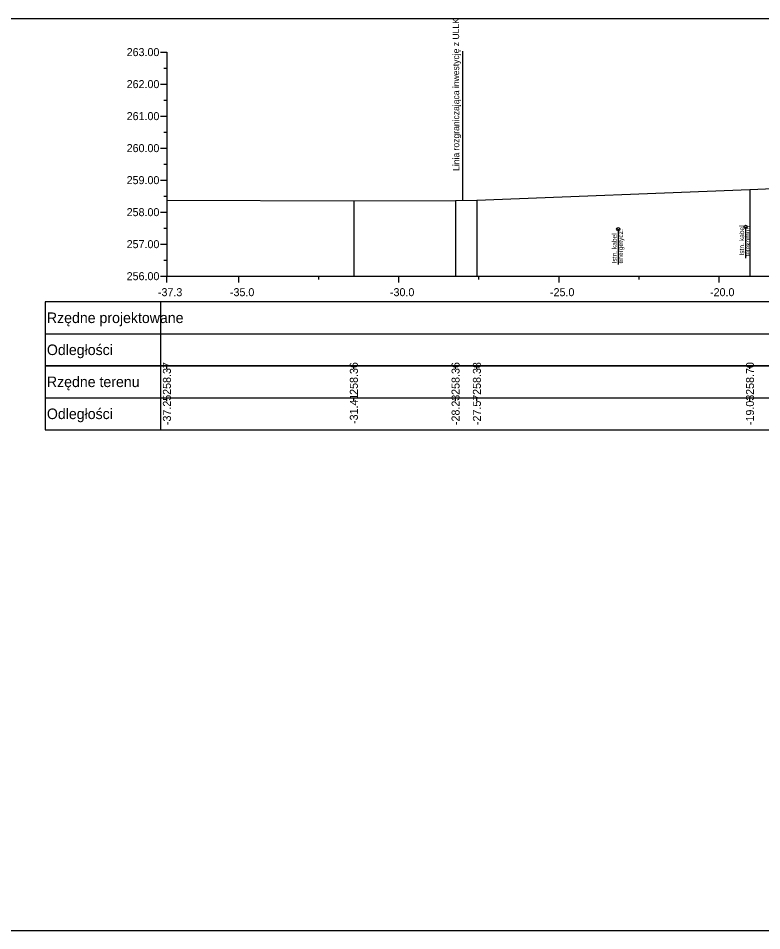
# Model space of a CAD drawing. Extents: x 6516023 to 6560129, y 5513077 to 5529206.
# Drawn here: x 6516723.32 to 6516746.55, y 5514551.66 to 5514580.16 of the extents above; entities that cross this region are included whole.
import ezdxf

# ---------------------------------------------------------------- set-up
doc = ezdxf.new("R2010")
doc.units = 0
for name, color, linetype in [('TOR_PRZEK_P-kable', 7, 'Continuous'), ('TOR_PRZEK_P-tabelka istniejace', 7, 'Continuous'), ('TOR_PRZEK_P-tabelka projektowane', 7, 'Continuous'), ('TOR_PRZEK_P-teren istniejacy', 7, 'Continuous'), ('TOR_PRZEK_P-uklad odniesienia', 7, 'Continuous'), ('TOR_PS_T-granica PKP-projektowana', 7, 'Continuous'), ('TOR_RAMKI-ramka+tabelka 1', 7, 'Continuous')]:
    doc.layers.add(name, color=color, linetype=linetype)

msp = doc.modelspace()

# ---------------------------------------------------------------- linework, layer by layer
at = {"layer": 'TOR_PRZEK_P-kable'}
for p, q in [((6516746.043, 5514573.647), (6516746.043, 5514572.673)), ((6516742.063, 5514573.575), (6516742.063, 5514572.466))]:
    msp.add_line(p, q, dxfattribs=at)
for centre in [(6516742.063, 5514573.575), (6516746.043, 5514573.647)]:
    msp.add_circle(centre, 0.05, dxfattribs=at)
at = {"layer": 'TOR_PRZEK_P-tabelka istniejace'}
for p, q in [((6516724.163, 5514569.306), (6516724.163, 5514567.306)), ((6516727.763, 5514569.306), (6516727.763, 5514567.306)), ((6516727.963, 5514569.206), (6516727.963, 5514569.306)), ((6516733.803, 5514569.206), (6516733.803, 5514569.306)), ((6516736.981, 5514569.206), (6516736.981, 5514569.306)), ((6516737.648, 5514569.206), (6516737.648, 5514569.306)), ((6516746.18, 5514569.206), (6516746.18, 5514569.306)), ((6516724.163, 5514568.306), (6516807.963, 5514568.306)), ((6516727.963, 5514568.206), (6516727.963, 5514568.306)), ((6516733.803, 5514568.206), (6516733.803, 5514568.306)), ((6516736.981, 5514568.206), (6516736.981, 5514568.306)), ((6516737.648, 5514568.206), (6516737.648, 5514568.306)), ((6516746.18, 5514568.206), (6516746.18, 5514568.306))]:
    msp.add_line(p, q, dxfattribs=at)
for points in [[(6516746.18, 5514574.81), (6516746.18, 5514572.306), (6516746.18, 5514572.176), (6516746.18, 5514572.106)], [(6516727.963, 5514574.48), (6516727.963, 5514572.306), (6516727.963, 5514572.176), (6516727.963, 5514572.106)], [(6516737.648, 5514574.485), (6516737.648, 5514572.306), (6516737.648, 5514572.176), (6516737.648, 5514572.106)], [(6516733.803, 5514574.462), (6516733.803, 5514572.306), (6516733.803, 5514572.176), (6516733.803, 5514572.106)], [(6516736.981, 5514574.467), (6516736.981, 5514572.306), (6516736.981, 5514572.176), (6516736.981, 5514572.106)]]:
    msp.add_lwpolyline(points, dxfattribs=at)
msp.add_lwpolyline([(6516724.163, 5514569.306), (6516724.163, 5514567.306), (6516807.963, 5514567.306), (6516807.963, 5514569.306)], close=True, dxfattribs=at)
at = {"layer": 'TOR_PRZEK_P-tabelka projektowane'}
for p, q in [((6516724.163, 5514571.306), (6516724.163, 5514569.306)), ((6516727.763, 5514571.306), (6516727.763, 5514569.306)), ((6516724.163, 5514570.306), (6516807.963, 5514570.306))]:
    msp.add_line(p, q, dxfattribs=at)
msp.add_lwpolyline([(6516724.163, 5514571.306), (6516724.163, 5514569.306), (6516807.963, 5514569.306), (6516807.963, 5514571.306)], close=True, dxfattribs=at)
at = {"layer": 'TOR_PRZEK_P-teren istniejacy'}
msp.add_lwpolyline([(6516727.963, 5514574.48), (6516733.803, 5514574.462), (6516736.981, 5514574.467), (6516737.648, 5514574.485), (6516746.18, 5514574.81), (6516746.915, 5514574.849)], dxfattribs=at)
at = {"layer": 'TOR_PRZEK_P-uklad odniesienia'}
for p, q in [((6516727.763, 5514579.106), (6516727.963, 5514579.106)), ((6516727.963, 5514579.106), (6516727.963, 5514572.106)), ((6516727.863, 5514578.606), (6516727.963, 5514578.606)), ((6516727.763, 5514578.106), (6516727.963, 5514578.106)), ((6516727.863, 5514577.606), (6516727.963, 5514577.606)), ((6516727.763, 5514577.106), (6516727.963, 5514577.106)), ((6516727.863, 5514576.606), (6516727.963, 5514576.606)), ((6516727.763, 5514576.106), (6516727.963, 5514576.106)), ((6516727.863, 5514575.606), (6516727.963, 5514575.606)), ((6516727.763, 5514575.106), (6516727.963, 5514575.106)), ((6516727.863, 5514574.606), (6516727.963, 5514574.606)), ((6516727.763, 5514574.106), (6516727.963, 5514574.106)), ((6516727.863, 5514573.606), (6516727.963, 5514573.606)), ((6516727.763, 5514573.106), (6516727.963, 5514573.106)), ((6516727.863, 5514572.606), (6516727.963, 5514572.606)), ((6516727.763, 5514572.106), (6516727.963, 5514572.106)), ((6516727.963, 5514572.106), (6516807.963, 5514572.106)), ((6516727.963, 5514572.006), (6516727.963, 5514572.106)), ((6516727.963, 5514571.906), (6516727.963, 5514572.106)), ((6516730.213, 5514571.906), (6516730.213, 5514572.106)), ((6516732.713, 5514572.006), (6516732.713, 5514572.106)), ((6516735.213, 5514571.906), (6516735.213, 5514572.106)), ((6516737.713, 5514572.006), (6516737.713, 5514572.106)), ((6516740.213, 5514571.906), (6516740.213, 5514572.106)), ((6516742.713, 5514572.006), (6516742.713, 5514572.106)), ((6516745.213, 5514571.906), (6516745.213, 5514572.106))]:
    msp.add_line(p, q, dxfattribs=at)
at = {"layer": 'TOR_PS_T-granica PKP-projektowana'}
msp.add_line((6516737.206, 5514574.473), (6516737.206, 5514579.131), dxfattribs=at)
at = {"layer": 'TOR_RAMKI-ramka+tabelka 1'}
msp.add_lwpolyline([(6516634.513, 5514580.156), (6516882.013, 5514580.156), (6516882.013, 5514551.656), (6516634.513, 5514551.656)], close=True, dxfattribs=at)

# ---------------------------------------------------------------- texts
at = {"layer": 'TOR_PRZEK_P-kable'}
for s, height, p in [('Istn. kabel', 0.14999, (6516745.998, 5514572.749)), ('telekomun.', 0.15, (6516746.192, 5514572.721)), ('Istn. kabel', 0.14999, (6516742.018, 5514572.502)), ('energetycz.', 0.14999, (6516742.212, 5514572.502))]:
    msp.add_text(s, height=height, rotation=90.0511, dxfattribs=at).set_placement(p)
at = {"layer": 'TOR_PRZEK_P-tabelka istniejace'}
for s, p in [('258.37', (6516728.088, 5514568.398)), ('258.36', (6516733.928, 5514568.398)), ('258.36', (6516737.106, 5514568.398)), ('258.38', (6516737.773, 5514568.398)), ('258.70', (6516746.305, 5514568.398)), ('-37.25', (6516728.088, 5514567.453)), ('-31.41', (6516733.928, 5514567.489)), ('-28.23', (6516737.106, 5514567.454)), ('-27.57', (6516737.773, 5514567.455)), ('-19.03', (6516746.305, 5514567.454))]:
    msp.add_text(s, height=0.25, rotation=90, dxfattribs=at).set_placement(p)
for s, p in [('Rzędne terenu', (6516724.213, 5514568.641)), ('Odległości', (6516724.213, 5514567.641))]:
    msp.add_text(s, height=0.33, dxfattribs=at).set_placement(p)
at = {"layer": 'TOR_PRZEK_P-tabelka projektowane'}
for s, p in [('Rzędne projektowane', (6516724.213, 5514570.641)), ('Odległości', (6516724.213, 5514569.641))]:
    msp.add_text(s, height=0.33, dxfattribs=at).set_placement(p)
at = {"layer": 'TOR_PRZEK_P-uklad odniesienia'}
for s, height, p in [('263.00', 0.25, (6516726.705, 5514578.981)), ('262.00', 0.25, (6516726.705, 5514577.981)), ('261.00', 0.25, (6516726.705, 5514576.981)), ('260.00', 0.25, (6516726.705, 5514575.981)), ('259.00', 0.25, (6516726.705, 5514574.981)), ('258.00', 0.25, (6516726.705, 5514573.981)), ('257.00', 0.25, (6516726.705, 5514572.981)), ('256.00', 0.25, (6516726.705, 5514571.981)), ('-', 0.0001, (6516727.963, 5514572.106)), ('-37.3', 0.25, (6516727.682, 5514571.481)), ('-35.0', 0.25, (6516729.932, 5514571.481)), ('-30.0', 0.25, (6516734.932, 5514571.481)), ('-25.0', 0.25, (6516739.932, 5514571.481)), ('-20.0', 0.25, (6516744.932, 5514571.481))]:
    msp.add_text(s, height=height, dxfattribs=at).set_placement(p)
at = {"layer": 'TOR_PS_T-granica PKP-projektowana'}
msp.add_text('Linia rozgraniczająca inwestycję z ULLK', height=0.2, rotation=90.0511, dxfattribs=at).set_placement((6516737.096, 5514575.395))

doc.saveas('drawing.dxf')
